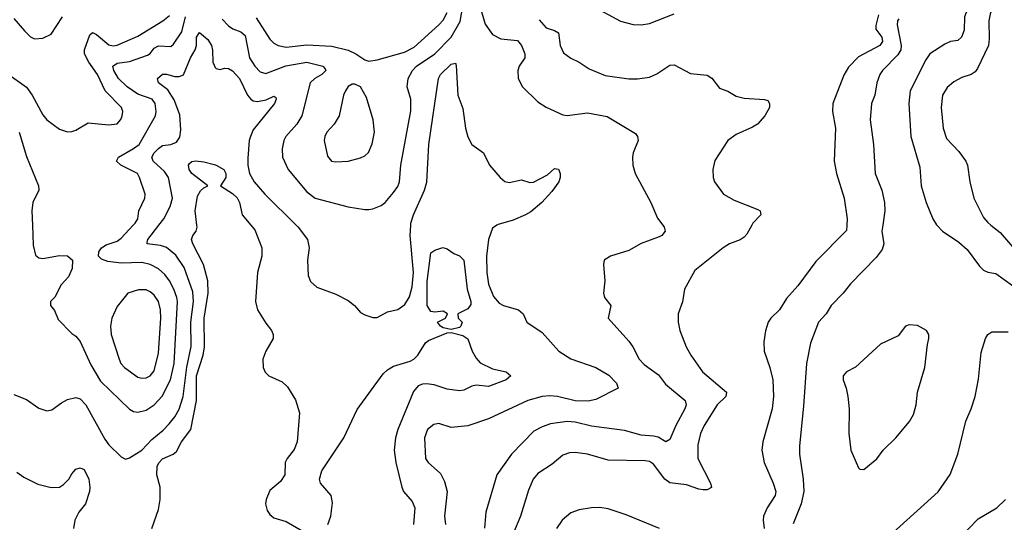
# Model space of a CAD drawing. Header units: inches. Extents: x 1682530 to 1839546, y 640742 to 791647.
# Tile 363 of 656: x 1729058 to 1733831, y 728560 to 730995. Entities that reach past the tile are written whole.
import ezdxf

# ---------------------------------------------------------------- set-up
doc = ezdxf.new("R2010")
doc.units = ezdxf.units.IN
doc.header["$MEASUREMENT"] = 0
for name, color, linetype in [('B7722', 7, 'Continuous'), ('B7723', 7, 'Continuous'), ('B7732', 7, 'Continuous'), ('B7733', 7, 'Continuous')]:
    doc.layers.add(name, color=color, linetype=linetype)

msp = doc.modelspace()

# ---------------------------------------------------------------- linework, layer by layer
at = {"layer": 'B7722', "color": 5}
for points, elevation in [([(1729030, 729178.9), (1729090, 729154.9), (1729150, 729113.1), (1729190, 729100.9), (1729214.2, 729105.8), (1729260.3, 729139.7), (1729290, 729155.6), (1729330, 729164.2), (1729350, 729158.8), (1729377.5, 729130), (1729470, 728963.7), (1729490, 728935.8), (1729550, 728877.3), (1729570, 728866.8), (1729590, 728872.2), (1729650, 728910.2), (1729698, 728962), (1729753.2, 729006.8), (1729782.9, 729037.1), (1729809.1, 729070.9), (1729830, 729108.1), (1729850, 729170.4), (1729868.1, 729311.9), (1729888.6, 729411.4), (1729887.9, 729530), (1729899.4, 729630), (1729897.1, 729677.1), (1729854.9, 729794.9), (1729813.8, 729853.8), (1729770, 729891.8), (1729741, 729901), (1729676, 729910), (1729675.5, 729915.5), (1729678.2, 729930), (1729732.9, 730000)], 640), ([(1729119.7, 730000), (1729123.4, 729903.4), (1729134.8, 729854.8), (1729150, 729841), (1729170, 729839.1), (1729250, 729852.7), (1729290, 729850.5), (1729313, 729830), (1729312.7, 729790), (1729294, 729750), (1729258.8, 729710), (1729228.5, 729651.5), (1729207.7, 729630), (1729206.8, 729610), (1729226.4, 729586.4), (1729243.4, 729543.4), (1729310, 729474.8), (1729330, 729462.8), (1729350, 729436.3), (1729402.5, 729322.5), (1729450, 729244.7), (1729590, 729108), (1729610, 729097.2), (1729630, 729093.8), (1729670, 729103.2), (1729710, 729128.6), (1729748.1, 729171.9), (1729789.3, 729250.7), (1729806.7, 729330), (1729821.8, 729630), (1729819.6, 729650), (1729804.8, 729690), (1729784.5, 729730), (1729761.2, 729761.2), (1729730, 729788.6), (1729690, 729809.9), (1729650, 729818.4), (1729550, 729815.8), (1729484.6, 729824.6), (1729454.5, 729834.5), (1729439.6, 729850), (1729440.5, 729870), (1729454, 729890), (1729476.1, 729903.9), (1729530, 729922), (1729550, 729937.5), (1729607.6, 730000)], 660), ([(1729698.5, 728530), (1729730, 728622.4), (1729738, 728670), (1729738.7, 728730), (1729721.9, 728790), (1729723.3, 728830), (1729731.5, 728848.5), (1729750, 728867.8), (1729801.7, 728890), (1729817.3, 728902.7), (1729841.6, 728950), (1729888, 729010), (1729915.3, 729150), (1729914.7, 729270), (1729946.4, 729370), (1729953.3, 729410), (1729952.3, 729550), (1729971.6, 729670), (1729969.9, 729729.9), (1729947.9, 729810), (1729896.7, 729910), (1729890.6, 729930), (1729896.8, 729950), (1729912.5, 729970), (1729917.3, 729990), (1729916.2, 730000)], 620), ([(1729043.9, 728803.9), (1729078.4, 728778.4), (1729145.7, 728745.7), (1729210, 728728.1), (1729250, 728730.3), (1729270, 728743.1), (1729295.4, 728770), (1729310, 728795.5), (1729330, 728817.6), (1729350, 728823.7), (1729370, 728816.5), (1729393, 728770), (1729398.3, 728730), (1729396.3, 728710), (1729376.2, 728650), (1729345, 728610), (1729324.2, 728570), (1729318.3, 728530)], 620)]:
    msp.add_lwpolyline(points, dxfattribs=dict(at, elevation=elevation))
at = {"layer": 'B7722', "color": 5, "elevation": 680}
msp.add_lwpolyline([(1729633.6, 729686.4), (1729582, 729670), (1729530, 729605.1), (1729504.9, 729550), (1729498.2, 729510), (1729501.1, 729470), (1729539.8, 729350), (1729548.5, 729330), (1729566, 729310), (1729630, 729262.7), (1729650, 729258), (1729670, 729259.7), (1729690, 729269.2), (1729710, 729294.4), (1729730, 729379.1), (1729742.4, 729550), (1729740.1, 729590), (1729730.3, 729630.3), (1729710, 729661.2), (1729690, 729677.3), (1729670, 729686.2)], close=True, dxfattribs=at)
at = {"layer": 'B7723', "color": 5}
for points, elevation in [([(1728995.6, 730735.6), (1729090, 730669), (1729118.8, 730630), (1729170, 730533.7), (1729190, 730510.4), (1729250, 730465.3), (1729290, 730452.2), (1729310, 730454), (1729330, 730460.4), (1729390, 730495.6), (1729490, 730486.5), (1729530, 730490.4), (1729548.6, 730511.4), (1729555.1, 730530), (1729556.8, 730550), (1729551.8, 730570), (1729471.3, 730651.3), (1729434.8, 730730), (1729392.4, 730790), (1729371.9, 730830), (1729371.1, 730850), (1729397.3, 730922.7), (1729410, 730932.9), (1729430, 730923.1), (1729490, 730873.9), (1729510, 730868.5), (1729530, 730871.7), (1729630, 730915.1), (1729750.7, 730989.3), (1729784.3, 731015.7)], 680), ([(1729030, 731000.5), (1729080.9, 730940.9), (1729110, 730912.2), (1729130, 730902.8), (1729170, 730906.6), (1729210, 730924.8), (1729265, 731010)], 720), ([(1729607.6, 730000), (1729616.8, 730010), (1729629.8, 730030), (1729634.8, 730070), (1729663.7, 730130), (1729665.8, 730150), (1729638.5, 730230), (1729628.7, 730250), (1729547.3, 730290), (1729527.3, 730310), (1729535.8, 730330), (1729610, 730370.6), (1729636, 730390), (1729715.8, 730530), (1729719.2, 730550), (1729713.8, 730590), (1729699.3, 730610), (1729630, 730634.9), (1729578.3, 730670), (1729536.6, 730710), (1729514.2, 730750), (1729509.1, 730770), (1729530, 730784.2), (1729590, 730793.6), (1729676.7, 730823.3), (1729690, 730831.8), (1729710, 730857.6), (1729730, 730869.5), (1729790, 730865.2), (1729802.8, 730877.2), (1729843.5, 730936.5), (1729861.9, 731010)], 660), ([(1729732.9, 730000), (1729756.3, 730030), (1729786.9, 730090), (1729797.7, 730130), (1729779.2, 730230), (1729759.1, 730259.1), (1729704.3, 730310), (1729698.9, 730330), (1729710, 730350.8), (1729730, 730372.1), (1729750, 730385.1), (1729790, 730390.7), (1729817.5, 730402.5), (1729833.2, 730426.8), (1729839, 730461), (1729833.7, 730533.7), (1729806.7, 730606.7), (1729775.1, 730655.1), (1729729.8, 730690), (1729725.5, 730710), (1729750, 730731.5), (1729770, 730731.9), (1729810, 730719.5), (1729830, 730719.5), (1729851.2, 730728.8), (1729885.8, 730810), (1729907.8, 730850), (1729914, 730870), (1729915.5, 730910), (1729930, 730932.9), (1729970, 730899.8), (1729987.5, 730870), (1729992.4, 730847.6), (1729994.1, 730790), (1730000, 730775.6)], 640), ([(1729054.4, 730450), (1729090, 730333), (1729148.1, 730190), (1729150.2, 730169.8), (1729121.5, 730110), (1729116.9, 730070), (1729119.7, 730000)], 660), ([(1729916.2, 730000), (1729908.7, 730068.7), (1729919.9, 730140.1), (1729934.3, 730165.7), (1729950, 730180.2), (1729969.6, 730190), (1729891.4, 730250), (1729879.9, 730270), (1729875.9, 730290), (1729881.4, 730298.6), (1729892, 730308), (1729909.1, 730310.9), (1729950, 730306.5), (1730000, 730293.2)], 620)]:
    msp.add_lwpolyline(points, dxfattribs=dict(at, elevation=elevation))
at = {"layer": 'B7732', "color": 5}
for points, elevation in [([(1730178.8, 730000), (1730197.8, 729977.8), (1730231.8, 729890), (1730230.9, 729850), (1730209.6, 729770), (1730200.7, 729630), (1730210.1, 729590), (1730250, 729524.6), (1730278.5, 729490), (1730287.1, 729470), (1730286.2, 729450), (1730251.3, 729390), (1730236.9, 729350), (1730238.3, 729310), (1730247.9, 729287.9), (1730265.5, 729270), (1730330, 729240.6), (1730356, 729216), (1730393.9, 729153.9), (1730413.5, 729090), (1730402.6, 728950), (1730387.4, 728912.6), (1730354.3, 728870), (1730345.2, 728850), (1730342.7, 728790), (1730322.2, 728757.8), (1730270, 728714), (1730251.8, 728670), (1730248.8, 728650), (1730257.2, 728617.2), (1730270, 728598), (1730290, 728582), (1730350, 728564.4), (1730430, 728517.3)], 620), ([(1730397.1, 730000), (1730407.2, 729990), (1730453, 729930), (1730461.6, 729890), (1730452.4, 729830), (1730455.5, 729755.5), (1730466.6, 729726.6), (1730498.8, 729698.8), (1730590, 729664.9), (1730650, 729634.9), (1730680.5, 729610), (1730710, 729577.1), (1730730, 729565.3), (1730770, 729552.4), (1730790, 729552.7), (1730840.4, 729579.6), (1730890, 729591.1), (1730925.3, 729614.7), (1730948, 729652), (1730959.7, 729700.3), (1730966.9, 729770), (1730949.9, 729950), (1730953.3, 730000)], 640), ([(1731371.3, 730000), (1731350, 729986), (1731330.3, 729930), (1731319.7, 729850), (1731321.9, 729770), (1731330, 729713.4), (1731354, 729654), (1731381.2, 729621.2), (1731403, 729610), (1731474.9, 729590), (1731498.7, 729570), (1731516.3, 729530), (1731590, 729479.5), (1731671.4, 729390), (1731730, 729352.2), (1731850, 729310.2), (1731913.6, 729273.6), (1731950, 729234.4), (1731958, 729210), (1731850, 729155.9), (1731813.4, 729146.6), (1731750, 729148.2), (1731664, 729170), (1731627, 729173), (1731590, 729169.9), (1731520.3, 729150), (1731330, 729061), (1731230, 729027.8), (1731150, 729019.7), (1731090, 729039.6), (1731065.7, 729034.3), (1731034, 729010), (1731020.3, 728970), (1731025.2, 728870), (1731038.4, 728850), (1731097.1, 728797.1), (1731117.6, 728757.6), (1731130.2, 728710), (1731116.6, 728590), (1731121.7, 728550)], 640), ([(1732174.7, 730000), (1732182, 729990), (1732187.3, 729970), (1732170.7, 729950), (1732156.7, 729943.3), (1732070, 729911), (1732010, 729877.7), (1731921, 729850), (1731891, 729830), (1731887.3, 729810), (1731894.9, 729730), (1731888.2, 729670), (1731893, 729650), (1731923, 729610), (1731910.6, 729550), (1732010, 729438.4), (1732030.3, 729410), (1732060.2, 729350), (1732084.5, 729324.5), (1732154.6, 729274.6), (1732187.6, 729230), (1732283.9, 729150), (1732287.7, 729130), (1732281.5, 729110), (1732238.2, 729030), (1732210, 728961.3), (1732190, 728950.9), (1732152.2, 728972.2), (1732130, 728978), (1732070, 728981.7), (1731990, 729004.7), (1731830, 729026.4), (1731750, 729045.2), (1731710.9, 729049.1), (1731630, 729036.8), (1731590, 729022.9), (1731550, 729001.4), (1731441.2, 728890), (1731370.2, 728789.8), (1731317.3, 728610), (1731311.2, 728531.2)], 660), ([(1732606, 730000), (1732583, 729957), (1732570, 729942.3), (1732550.7, 729929.3), (1732498.7, 729910), (1732467.4, 729890), (1732330, 729780.9), (1732280.2, 729690), (1732271.2, 729628.8), (1732250.2, 729570), (1732250.2, 729530), (1732257.3, 729490), (1732287.7, 729410), (1732310.2, 729370), (1732368, 729290), (1732484.4, 729190), (1732480.7, 729170), (1732438.4, 729130), (1732375.6, 729030), (1732357.8, 728990), (1732344.7, 728935.3), (1732344.8, 728870), (1732405.8, 728750), (1732410.9, 728729.1), (1732390, 728716.8), (1732370, 728718.3), (1732350, 728721), (1732290, 728741.5), (1732210, 728751.9), (1732185, 728770), (1732130, 728841.8), (1732110, 728854.3), (1732090, 728858.1), (1731910, 728861.1), (1731810, 728889.9), (1731750, 728898.7), (1731722.7, 728897.3), (1731690, 728885.6), (1731638.1, 728841.9), (1731570, 728796), (1731546, 728770), (1731524.1, 728715.9), (1731485.1, 728590), (1731450.8, 728510)], 680), ([(1733067, 730000), (1733065.7, 729974.3), (1732916.2, 729823.8), (1732830, 729706.6), (1732775.1, 729644.9), (1732740.2, 729590), (1732699, 729550), (1732685.5, 729530), (1732672.2, 729487.8), (1732664.7, 729435.3), (1732666.2, 729390), (1732693.7, 729310), (1732708.4, 729250), (1732711.6, 729170), (1732705.3, 729110), (1732659.3, 728950), (1732655.6, 728910), (1732666.8, 728850), (1732710.1, 728750.1), (1732722.8, 728710), (1732719.8, 728690), (1732681.1, 728630), (1732663.6, 728590), (1732661, 728570), (1732666.4, 728530)], 720), ([(1733241.2, 730000), (1733236.9, 729970), (1733246.4, 729910), (1733238.1, 729881.9), (1733210, 729842.6), (1733084.7, 729715.3), (1733048.9, 729670), (1732991.8, 729610), (1732967.4, 729570), (1732930.3, 729530), (1732891.3, 729428.7), (1732871.3, 729330), (1732857.1, 729122.9), (1732837.2, 728930), (1732837.2, 728890), (1732855.6, 728770), (1732858.2, 728710), (1732846, 728650), (1732807.5, 728552.5)], 740), ([(1733504.2, 730000), (1733531.2, 729971.2), (1733610, 729917.7), (1733650, 729881.3), (1733710, 729801.1), (1733730, 729782.6), (1733750, 729772.4), (1733790, 729766.3), (1733870, 729706.8)], 760), ([(1733765.3, 730000), (1733810, 729963.6), (1733881.8, 729881.8)], 780), ([(1730551.7, 728550), (1730566.3, 728590), (1730574.5, 728654.5), (1730567.4, 728690), (1730515.8, 728750), (1730511.1, 728770), (1730522.3, 728810), (1730629, 728970), (1730693.9, 729106.1), (1730820.3, 729279.7), (1730840.9, 729299.1), (1730870, 729317.2), (1730950, 729341.1), (1730968.9, 729351.1), (1730988, 729370), (1731025.3, 729430), (1731039.4, 729440.6), (1731130, 729478.4), (1731150, 729479.1), (1731205.2, 729465.2), (1731229.2, 729449.2), (1731251.7, 729390), (1731270, 729355.5), (1731290, 729332.4), (1731350, 729304.6), (1731416, 729290), (1731439.1, 729270), (1731416.3, 729250), (1731330, 729218.3), (1731270, 729225.2), (1731250, 729220.2), (1731210, 729199.9), (1731190, 729198), (1731130, 729205.3), (1731066.7, 729226.7), (1731030, 729231.7), (1731010, 729229.5), (1730990, 729220.8), (1730966.6, 729193.4), (1730890.6, 729010), (1730879.3, 728970), (1730873.1, 728910), (1730881.5, 728850), (1730909.7, 728729.7), (1730918.4, 728710), (1730960.7, 728660.7), (1730973.2, 728630), (1730965.9, 728550)], 620), ([(1733291, 728509), (1733510, 728708.5), (1733568.8, 728791.2), (1733605.4, 728890), (1733643.5, 729050), (1733670, 729110.7), (1733688.6, 729170), (1733705.7, 729254.3), (1733717.6, 729382.4), (1733738.7, 729450), (1733750, 729470.6), (1733770, 729483.8), (1733850, 729482.6)], 740), ([(1733610, 728480.9), (1733703.2, 728576.8), (1733794.5, 728630), (1733837, 728670)], 720), ([(1732158.7, 728530), (1731996.9, 728596.9), (1731910, 728625.6), (1731870, 728632.2), (1731829.6, 728630.4), (1731770, 728620.8), (1731730, 728605.6), (1731686.7, 728570), (1731659.8, 728530)], 720)]:
    msp.add_lwpolyline(points, dxfattribs=dict(at, elevation=elevation))
for points, elevation in [([(1731150, 729495.1), (1731110, 729502.3), (1731097.6, 729510), (1731083, 729530), (1731121.6, 729550), (1731131.5, 729570), (1731110, 729582.7), (1731070, 729577.6), (1731050, 729582.2), (1731033.4, 729610), (1731033.1, 729726.9), (1731050, 729866), (1731070, 729878), (1731108.9, 729891.1), (1731130, 729884.7), (1731162, 729862), (1731190, 729850.6), (1731210.8, 729830), (1731226, 729690), (1731244.7, 729630), (1731244.6, 729615.4), (1731230, 729594), (1731182.3, 729570), (1731182.7, 729550), (1731203.1, 729530), (1731196.4, 729510), (1731190, 729504.7)], 620), ([(1733370, 729517.2), (1733352, 729510), (1733316.8, 729463.2), (1733230, 729423.7), (1733110, 729311.8), (1733065.5, 729290), (1733048.8, 729270), (1733048.8, 729250), (1733064.4, 729210), (1733072.4, 729170), (1733078.4, 729110), (1733077.6, 728990), (1733087, 728910), (1733124.5, 728824.5), (1733130, 728818), (1733150, 728816), (1733212.9, 728867.1), (1733243.7, 728910), (1733305.1, 728970), (1733371.8, 729048.2), (1733390, 729082.8), (1733403, 729130), (1733409.6, 729190), (1733445.6, 729310), (1733457.5, 729422.5), (1733465.2, 729450), (1733464, 729470), (1733454, 729490), (1733410, 729513.2)], 760)]:
    msp.add_lwpolyline(points, close=True, dxfattribs=dict(at, elevation=elevation))
at = {"layer": 'B7733', "color": 5}
for points, elevation in [([(1733870, 731264.4), (1733795.3, 731164.7), (1733646.1, 731030), (1733638.1, 731010), (1733635.7, 730944.3), (1733623.1, 730910), (1733606, 730894), (1733570, 730889.8), (1733542.4, 730877.6), (1733470, 730829.6), (1733450, 730800.7), (1733374.4, 730650), (1733367.3, 730590), (1733378.2, 730430), (1733421.4, 730281.4), (1733428.3, 730190), (1733452.4, 730110), (1733484.9, 730030), (1733502.2, 730002.2), (1733504.2, 730000)], 760), ([(1733930, 731211), (1733776.4, 731050), (1733764.3, 731030), (1733755.2, 730990), (1733757.2, 730902.8), (1733753.6, 730870), (1733701.1, 730758.9), (1733690, 730743.2), (1733670.2, 730730), (1733625, 730715), (1733586.3, 730693.7), (1733553.8, 730666.2), (1733531.4, 730630), (1733525.2, 730570), (1733534.6, 730470), (1733550, 730419.1), (1733610, 730357.1), (1733643.9, 730310), (1733652.1, 730290), (1733663, 730210), (1733682.4, 730130), (1733730, 730037.4), (1733750, 730012.4), (1733765.3, 730000)], 780), ([(1730038.4, 730998.4), (1730070, 730966), (1730091.2, 730951.2), (1730130, 730937), (1730150, 730918.5), (1730172.3, 730810), (1730198.2, 730770), (1730223.5, 730743.5), (1730250, 730734), (1730347.7, 730772.3), (1730448.8, 730788.8), (1730526.4, 730770), (1730537.8, 730757.8), (1730541.5, 730750), (1730522.3, 730730), (1730487.6, 730710), (1730466.3, 730690), (1730425.2, 730530), (1730401.5, 730490), (1730348.4, 730430), (1730338, 730410), (1730329.2, 730370), (1730332.2, 730330), (1730358.6, 730270), (1730450, 730161.8), (1730490, 730131.1), (1730650, 730087.9), (1730730, 730075.3), (1730750, 730076.5), (1730770, 730079.5), (1730810, 730095.6), (1730830, 730110.3), (1730870, 730158), (1730890, 730187), (1730898.9, 730210), (1730905.4, 730290), (1730953.4, 730553.4), (1730953, 730610), (1730935.4, 730670), (1730940.6, 730710), (1730962.2, 730750), (1730981.1, 730770), (1731070, 730829.6), (1731150, 730911.5), (1731192.9, 730987.1), (1731210, 731088)], 660), ([(1730204.4, 731004.4), (1730270, 730900.6), (1730290, 730881.3), (1730310.1, 730870.1), (1730350, 730862.3), (1730450, 730873.6), (1730570, 730866.9), (1730650, 730847.6), (1730686.5, 730830), (1730730, 730800.7), (1730750, 730795), (1730790, 730800.2), (1730922.6, 730837.4), (1730970, 730861.7), (1731090.2, 730969.8), (1731110, 730992.5), (1731130.5, 731029.5)], 680), ([(1731290, 731056.5), (1731314.1, 730974.1), (1731350, 730923.2), (1731390, 730902.5), (1731470, 730894.7), (1731490, 730870.4), (1731506, 730830), (1731506.7, 730810), (1731479.5, 730770), (1731472.2, 730750), (1731474, 730710), (1731494.9, 730670), (1731570, 730597.1), (1731610, 730572), (1731690, 730534.6), (1731711.8, 730531.8), (1731810, 730544.5), (1731905.8, 730525.8), (1732043.2, 730443.2), (1732052.4, 730430), (1732054.9, 730410), (1732030.7, 730350), (1732027.7, 730330), (1732030.6, 730290), (1732040.5, 730250), (1732116.4, 730110), (1732150, 730034), (1732174.7, 730000)], 660), ([(1731850, 731053.1), (1731970, 730988.6), (1732031.6, 730971.6), (1732070, 730969.7), (1732110, 730976.4), (1732230, 731024.4)], 720), ([(1731575.4, 730995.4), (1731610, 730955.9), (1731650, 730943.2), (1731670, 730931.1), (1731677.6, 730870), (1731694.4, 730834.4), (1731729, 730809), (1731770.4, 730790), (1731817.6, 730757.6), (1731895.8, 730724.2), (1732010, 730708.4), (1732051.7, 730708.3), (1732110, 730716.5), (1732146.6, 730733.4), (1732210, 730775.6), (1732230, 730776), (1732310, 730735.2), (1732390, 730727.2), (1732412.4, 730712.4), (1732450, 730664.4), (1732490, 730648.8), (1732530, 730624.4), (1732570, 730614.7), (1732668, 730608), (1732683.5, 730603.5), (1732693, 730590), (1732692.2, 730570), (1732670.2, 730530), (1732634.9, 730490), (1732610, 730474.2), (1732530, 730439.8), (1732490.4, 730410), (1732427.5, 730312.5), (1732417.1, 730270), (1732419.5, 730230), (1732426.4, 730210), (1732470, 730150.4), (1732520.7, 730120.7), (1732636.5, 730076.5), (1732647.7, 730070), (1732650.4, 730050), (1732610.9, 730009.1), (1732606, 730000)], 680), ([(1733221, 731019), (1733207.3, 730967.3), (1733207.7, 730950), (1733237.3, 730910), (1733239.8, 730890), (1733226.9, 730870), (1733123.8, 730816.2), (1733075.3, 730764.7), (1733053.1, 730726.9), (1732999.8, 730590), (1732998.2, 730550), (1733012.2, 730470), (1733005.2, 730310), (1733017.6, 730250), (1733054.7, 730130), (1733068.4, 730030), (1733067, 730000)], 720), ([(1733319.7, 731000.3), (1733312.7, 730990), (1733311.5, 730970), (1733330.1, 730870), (1733328.3, 730850), (1733314.6, 730825.4), (1733239.8, 730750), (1733227.1, 730730), (1733212.3, 730690), (1733202.5, 730630), (1733186.7, 730590), (1733180.6, 730510), (1733196.9, 730390), (1733203.9, 730250), (1733236.2, 730170), (1733249.3, 730110), (1733251, 730069), (1733241.2, 730000)], 740), ([(1730000, 730775.6), (1730004.5, 730764.5), (1730010, 730759), (1730030, 730754), (1730050, 730760.2), (1730070, 730759.4), (1730090, 730748.1), (1730122.4, 730710), (1730162.4, 730630), (1730178.2, 730610), (1730190, 730601.8), (1730210, 730598.5), (1730253, 730607), (1730290, 730624.6), (1730298.7, 730618.7), (1730301.3, 730610), (1730292.7, 730590), (1730190, 730462.5), (1730176.1, 730430), (1730170, 730409.4), (1730164, 730324), (1730164, 730290), (1730170.9, 730250), (1730194, 730210), (1730245.5, 730150), (1730397.1, 730000)], 640), ([(1730953.3, 730000), (1730954, 730010), (1730967.2, 730050), (1731020.2, 730170), (1731031.6, 730208.4), (1731040.6, 730390), (1731088.2, 730710), (1731098.2, 730730), (1731150, 730779.5), (1731170, 730784.7), (1731173.5, 730773.5), (1731182.3, 730630), (1731205.6, 730565.6), (1731218.8, 730470), (1731230, 730427.7), (1731250.2, 730390.2), (1731306.4, 730350), (1731334.9, 730290), (1731386, 730230), (1731410, 730211.8), (1731430, 730207.2), (1731490, 730219.5), (1731530, 730206.7), (1731548.6, 730208.6), (1731615.7, 730244.3), (1731650, 730274.8), (1731670, 730271.3), (1731677.6, 730250), (1731677.6, 730230), (1731670.4, 730210), (1731637, 730163), (1731588.9, 730110), (1731535, 730065), (1731510, 730050.7), (1731450, 730023.5), (1731376.5, 730003.5), (1731371.3, 730000)], 640), ([(1730000, 730293.2), (1730010.4, 730290.4), (1730046.4, 730270), (1730057, 730250), (1730057.5, 730230), (1730030.4, 730190), (1730090, 730152.8), (1730111.6, 730131.6), (1730122.6, 730110), (1730136.1, 730050), (1730178.8, 730000)], 620)]:
    msp.add_lwpolyline(points, dxfattribs=dict(at, elevation=elevation))
at = {"layer": 'B7733', "color": 5, "elevation": 680}
msp.add_lwpolyline([(1730670, 730683.1), (1730650, 730672.3), (1730636.9, 730650), (1730628, 730630), (1730606.7, 730530), (1730582.7, 730490), (1730547.3, 730450), (1730536.9, 730430), (1730533, 730410), (1730550, 730334), (1730568.5, 730310), (1730590, 730306.2), (1730650, 730309.2), (1730710, 730326.3), (1730730, 730335.6), (1730748.4, 730351.6), (1730766.8, 730393.2), (1730777, 730450), (1730771.4, 730510), (1730739, 730619), (1730710, 730669.5), (1730682.3, 730682.3)], close=True, dxfattribs=at)

doc.saveas('drawing.dxf')
